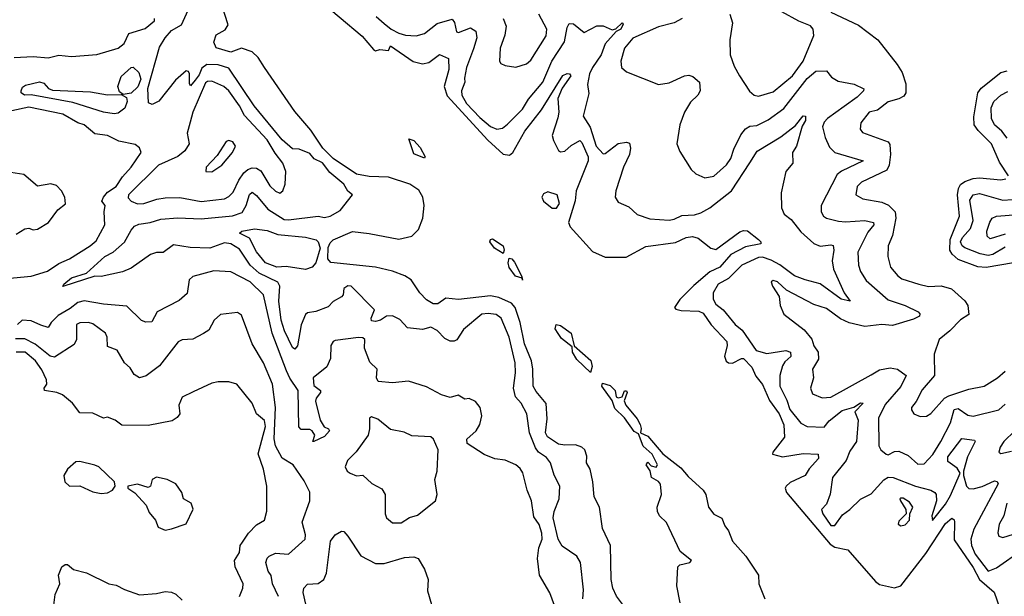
# Model space of a CAD drawing. Extents: x 1468344 to 1613994, y 525695 to 643861.
# Tile 282 of 427: x 1527041 to 1531671, y 611916 to 614630. Entities that reach past the tile are written whole.
import ezdxf

# ---------------------------------------------------------------- set-up
doc = ezdxf.new("R2010")
doc.units = 0

msp = doc.modelspace()

# ---------------------------------------------------------------- linework, layer by layer
at = {"layer": '0CON10XD'}
for points in [[(1528492.1, 613557.9), (1528500.8, 613579.2), (1528515, 613594.1), (1528607, 613633), (1528685, 613624.3), (1528825, 613596.7), (1528885, 613610.5), (1528917.1, 613642.9), (1528937.8, 613695), (1528943.4, 613755), (1528937.8, 613795), (1528917.9, 613827.9), (1528875.9, 613855), (1528775, 613888.3), (1528685, 613891.3), (1528625, 613903.2), (1528515, 613976.7), (1528466.7, 614025), (1528410.2, 614110.2), (1528335, 614197.5), (1528192.9, 614405), (1528162.3, 614452.3), (1528135, 614478.8), (1528085, 614495.4), (1528035, 614476.1), (1527965, 614497.1), (1527954.5, 614524.5), (1527965, 614558.9), (1528008.4, 614581.6), (1528022.5, 614605), (1527988.1, 614708.1)], [(1528435, 614736), (1528651.6, 614551.6), (1528705, 614490), (1528715, 614483.8), (1528735, 614490), (1528776, 614484), (1528785, 614506), (1528892.3, 614432.3), (1528935, 614422.7), (1528965, 614428.5), (1529015, 614465.4), (1529057.3, 614447.3), (1529059.2, 614395), (1529037.2, 614315), (1529050.8, 614270.8), (1529243.1, 614063.1), (1529315, 613997.2), (1529345, 613992.3), (1529360.3, 614005), (1529416.3, 614105), (1529494.7, 614205), (1529595, 614367.1), (1529615, 614376.7), (1529626, 614375), (1529633.1, 614365), (1529592.5, 614307.5), (1529571.4, 614258.6), (1529576.7, 614195), (1529572.1, 614167.9), (1529545.5, 614085), (1529551, 614061), (1529574.8, 614014.8), (1529585, 614008.4), (1529605, 614011.6), (1529635, 614037.9), (1529675, 614060.6), (1529685, 614052), (1529715.3, 613985), (1529715.3, 613965), (1529658, 613825), (1529653.5, 613776.5), (1529622.7, 613675), (1529629.4, 613655), (1529735, 613538.9), (1529795, 613512.9), (1529892.5, 613512.5), (1529985, 613561.6), (1530125, 613580.7), (1530175, 613605.2), (1530205, 613609.3), (1530232.1, 613602.1), (1530290.8, 613555), (1530315, 613548.1), (1530428.1, 613631.9), (1530445, 613638.1), (1530464.3, 613635.7), (1530515.8, 613595), (1530525.8, 613585), (1530526, 613575), (1530455, 613560.8), (1530385.5, 613524.5), (1530334.3, 613465), (1530287.1, 613442.9), (1530211.7, 613378.3), (1530145, 613312.5), (1530120.5, 613275), (1530127.2, 613267.2), (1530151.7, 613261.7), (1530235, 613258.5), (1530255, 613249.1), (1530293.3, 613193.3), (1530366, 613115), (1530368.9, 613095), (1530355.7, 613045.7), (1530363.4, 613023.4), (1530375, 613014.5), (1530392.8, 613012.8), (1530434.8, 613035.2), (1530445, 613034.8), (1530484.4, 612995), (1530502.3, 612952.3), (1530535, 612912.9), (1530566.9, 612836.9), (1530611.9, 612775), (1530635, 612722.5), (1530637.8, 612665), (1530582.5, 612595), (1530581.4, 612585), (1530627.6, 612572.4), (1530725, 612588.2), (1530796, 612585), (1530797.3, 612565), (1530753.8, 612516.2), (1530735.2, 612484.8), (1530665, 612451.6), (1530644.8, 612435.2), (1530641, 612425), (1530646.6, 612405), (1530852.3, 612162.3), (1530875, 612147.7), (1530935.4, 612135), (1531065, 611986.4), (1531085, 611972.1), (1531155, 611955.4), (1531185, 611966.2), (1531302.4, 612117.6), (1531395, 612259.6), (1531425, 612284), (1531435, 612276.7), (1531436.6, 612266.6), (1531435, 612182.5), (1531525, 612051.7), (1531555.1, 611995), (1531623.7, 611935), (1531662.8, 611822.8)], [(1528106.5, 613755), (1528122.2, 613807.8), (1528135, 613817.3), (1528155, 613802.4), (1528208.8, 613738.8), (1528285, 613689.8), (1528305, 613687.1), (1528444.4, 613704.4), (1528475, 613698.2), (1528500.6, 613705), (1528548.2, 613731.8), (1528606.7, 613805), (1528585, 613822), (1528565.8, 613855), (1528500.5, 613910.5), (1528465, 613955.7), (1528425.6, 613975.6), (1528405, 614000), (1528355, 614020.8), (1528325, 614021.2), (1528275, 614064.7), (1528144.4, 614224.4), (1528025, 614401.8), (1527975, 614416.8), (1527921.8, 614418.2), (1527897.7, 614402.3), (1527885, 614370.9), (1527866.1, 614345), (1527845, 614318.8), (1527839.5, 614329.5), (1527839.6, 614375), (1527835, 614386.5), (1527825, 614389.6), (1527774.2, 614345.8), (1527695, 614246.7), (1527665, 614231.1), (1527647.9, 614237.9), (1527643.4, 614306.6), (1527699.6, 614500.4), (1527725.6, 614545), (1527755, 614578.2), (1527802, 614605), (1527832.9, 614675)], [(1529315.5, 614635), (1529329.2, 614599.2), (1529323.4, 614556.6), (1529300.9, 614495), (1529298, 614435), (1529304.3, 614424.3), (1529324.2, 614414.2), (1529375, 614406.2), (1529425, 614422), (1529445, 614440), (1529516.8, 614553.2), (1529519.4, 614585), (1529482.9, 614655)], [(1530380.6, 614655), (1530392.5, 614615), (1530381.2, 614535), (1530382.5, 614465), (1530401.3, 614411.3), (1530425.7, 614365), (1530472.6, 614292.6), (1530495, 614274.2), (1530515, 614269.4), (1530585, 614289.5), (1530675, 614364.8), (1530725, 614434.1), (1530776, 614555), (1530772.9, 614585), (1530760.7, 614600.7), (1530705, 614623.1), (1530625, 614666.8)], [(1530856.2, 614665), (1530985, 614604.5), (1531076, 614535), (1531168.2, 614418.2), (1531190.6, 614380.6), (1531207.6, 614327.6), (1531207.9, 614285), (1531199.5, 614270.5), (1531175, 614256.7), (1531125, 614243.6), (1531075, 614203.9), (1531035.4, 614194.6), (1530996.1, 614143.9), (1530994, 614115), (1531005, 614099.2), (1531125.6, 614055.6), (1531132.8, 614042.8), (1531136.6, 613995), (1531129.7, 613945), (1531118.2, 613921.8), (1530999.4, 613865), (1530980, 613845), (1530972.5, 613805), (1531006.2, 613786.2), (1531095, 613771.2), (1531126.2, 613756.2), (1531157.4, 613725), (1531161.9, 613695), (1531145, 613614), (1531125.4, 613565), (1531123.4, 613515), (1531135.5, 613465), (1531170, 613425), (1531190, 613410), (1531268.8, 613385), (1531315, 613374.7), (1531375, 613377.3), (1531422.8, 613362.8), (1531485, 613306.7), (1531499.1, 613285), (1531505, 613242.5), (1531465, 613217.3), (1531415, 613165.5), (1531364.4, 613125), (1531341.1, 613055), (1531343.6, 612955), (1531285, 612887.9), (1531257.5, 612832.5), (1531235.6, 612805), (1531234.5, 612794.5), (1531246.2, 612775), (1531275, 612762), (1531305, 612764.3), (1531325, 612775.7), (1531390.8, 612849.2), (1531410.2, 612859.8), (1531505, 612891.2), (1531576.2, 612905), (1531640, 612945), (1531675, 612975.7)], [(1527015, 614451.8), (1527105, 614457), (1527175, 614450.2), (1527225, 614462.2), (1527285, 614456.8), (1527405, 614466.2), (1527505, 614495.4), (1527533, 614517), (1527555, 614565.5), (1527632.2, 614587.8), (1527675.8, 614625), (1527675.8, 614635)], [(1528718, 614645), (1528755, 614611), (1528787.5, 614585), (1528825, 614566.8), (1528855, 614557.5), (1528905, 614553.6), (1528945, 614565.4), (1529005, 614611.8), (1529075, 614631.6), (1529085.9, 614615.9), (1529095, 614573.3), (1529105, 614569.1), (1529160.9, 614590.9), (1529185.6, 614575.6), (1529190.7, 614545), (1529175, 614492.5)], [(1529175, 614492.5), (1529142.3, 614405), (1529132.4, 614355), (1529135.3, 614335), (1529118.8, 614295), (1529120, 614275), (1529142.8, 614235), (1529205, 614169), (1529255, 614126.8), (1529285, 614114.8), (1529311.1, 614118.9), (1529335, 614137.5), (1529405, 614209.3), (1529434.2, 614255.8), (1529501.5, 614335), (1529544.2, 614435), (1529603.3, 614525), (1529615, 614593.3), (1529625, 614611.2), (1529645, 614610), (1529695, 614569.5), (1529755, 614601.3), (1529785, 614601.4), (1529827.9, 614582.1), (1529845, 614586.9), (1529875, 614615.6), (1529879.2, 614609.2), (1529867.5, 614585), (1529845.7, 614574.3), (1529794.4, 614515.5), (1529775.5, 614464.5), (1529734.3, 614405), (1529720.6, 614375), (1529711.9, 614325), (1529717.5, 614282.5), (1529690.8, 614175), (1529723.7, 614123.7), (1529752.7, 614035), (1529785, 613997.9), (1529795, 614000), (1529855, 614046.9), (1529895, 614054), (1529909.2, 614049.2), (1529914, 614025), (1529909.4, 613995), (1529880, 613935), (1529844.1, 613825), (1529841.1, 613795), (1529855, 613770.8), (1529905, 613748.9), (1529945, 613712.2), (1530005, 613691.8), (1530095, 613686.5), (1530119.2, 613690.7), (1530155, 613708.2), (1530215, 613710.9), (1530245, 613720.6), (1530286.1, 613745), (1530388.7, 613825), (1530475, 613956.4), (1530509.7, 614010.3), (1530620.9, 614079.1), (1530688.8, 614131.2), (1530725, 614177.7), (1530736.9, 614175), (1530735.7, 614155), (1530721.1, 614128.9), (1530694.8, 614035), (1530675.4, 614005), (1530676.4, 613955), (1530643.7, 613915), (1530621.5, 613815), (1530623.6, 613745), (1530636.7, 613715), (1530669.5, 613689.5), (1530715, 613631.1), (1530776.1, 613576.1), (1530805, 613563.9), (1530855, 613570.4), (1530866.4, 613566.4), (1530870, 613545), (1530862.4, 613495), (1530868.8, 613455), (1530918.5, 613345), (1530946, 613305), (1530903.8, 613315), (1530805, 613387.3), (1530735, 613405.2), (1530685, 613423.8), (1530616.1, 613476.1), (1530575, 613497.7), (1530535, 613511.5), (1530515, 613510.3), (1530436.7, 613475), (1530375, 613412.1), (1530325.6, 613385), (1530301.9, 613345), (1530302.1, 613315), (1530315, 613291.5), (1530348.9, 613265), (1530405, 613195.7), (1530438.9, 613168.9), (1530505, 613073.1), (1530555, 613059.3), (1530643.4, 613073.4), (1530665.6, 613065), (1530667.1, 613045), (1530639.7, 613020.3), (1530628.8, 613001.2), (1530615.4, 612955), (1530615.4, 612905), (1530648.6, 612838.6), (1530662.7, 612795), (1530715, 612731.4), (1530745, 612715.9), (1530825, 612711.9), (1530847.8, 612742.2), (1530909.5, 612790.5), (1530963, 612807), (1530995, 612826.9), (1531007.1, 612825), (1530968.6, 612785), (1530984.2, 612745), (1530975.6, 612645), (1530945, 612599.6), (1530927.7, 612555), (1530863.5, 612475), (1530853.2, 612396.8), (1530835, 612349.2), (1530811.9, 612325), (1530818.1, 612305), (1530855, 612248.9), (1530875, 612250), (1530910, 612300), (1530945, 612324.4), (1530995, 612374), (1531045, 612399.2), (1531104.4, 612465), (1531125, 612477.3), (1531148.8, 612475), (1531254, 612434), (1531325.8, 612415.8), (1531344.2, 612405), (1531350.6, 612395), (1531353.1, 612365), (1531330.8, 612295), (1531333, 612273), (1531395, 612349.3), (1531418.8, 612391.2), (1531463.4, 612495), (1531448.9, 612518.9), (1531405, 612550.4), (1531405, 612572.2), (1531471.2, 612658.8), (1531530.5, 612650.5), (1531534.2, 612645), (1531497.5, 612572.5), (1531479.2, 612505), (1531478.7, 612485), (1531492.9, 612435), (1531505, 612423.3), (1531525, 612422.5), (1531567.2, 612432.8), (1531625, 612459.1), (1531637.1, 612457.1), (1531642.5, 612445), (1531527.8, 612232.2), (1531514.4, 612185), (1531517.6, 612155), (1531534.4, 612114.4), (1531595, 612034.7), (1531635, 612050.2), (1531755, 612134.8)], [(1530155.8, 614635), (1530119.2, 614615), (1530045, 614596.7), (1529925, 614543.3), (1529885.4, 614495), (1529867.7, 614435), (1529870.6, 614405), (1529894.6, 614384.6), (1530045, 614324.4), (1530095, 614331.8), (1530167.5, 614365), (1530188.6, 614368.6), (1530207, 614363), (1530237.5, 614335), (1530240.8, 614295), (1530230, 614275), (1530195, 614242.2), (1530167.1, 614195), (1530146.2, 614135), (1530131.9, 614045), (1530145, 614010), (1530199.2, 613925), (1530221.2, 613905), (1530262.5, 613885), (1530305, 613893.2), (1530365, 613947.3), (1530385, 613976.9), (1530399.2, 614020.8), (1530432.5, 614087.5), (1530455, 614116.2), (1530475, 614127.9), (1530507.7, 614132.3), (1530560.9, 614159.1), (1530635, 614212.1), (1530745, 614353.6), (1530785, 614387.7), (1530835, 614389.2), (1530859.4, 614359.4), (1530890.5, 614340.5), (1530965, 614326), (1531011.4, 614305), (1531008.5, 614295), (1530979.1, 614265), (1530918.8, 614221.2), (1530839.6, 614165), (1530825, 614147.9), (1530817.1, 614125), (1530829, 614075), (1530849.4, 614029.4), (1530875, 614005.2), (1531007.5, 613965), (1530905, 613917.3), (1530885, 613901.4), (1530809.8, 613755), (1530810.4, 613725), (1530821.8, 613705), (1530835, 613696.2), (1530891.2, 613681.2), (1530925, 613678.1), (1531015, 613684.8), (1531056, 613675), (1531058.1, 613665), (1531030.1, 613629.9), (1530981.8, 613535), (1530985.3, 613475.3), (1530994.6, 613445), (1531022.4, 613402.4), (1531125, 613311.4), (1531205, 613284.4), (1531265.8, 613255), (1531274.3, 613245), (1531271.9, 613235), (1531245, 613220.7), (1531145, 613191.3), (1531095, 613195.9), (1531015, 613186.2), (1530942.5, 613202.5), (1530901.3, 613221.3), (1530835, 613270.4), (1530775, 613290), (1530646.7, 613356.7), (1530605, 613395.4), (1530585, 613401.9), (1530574.3, 613395.7), (1530580.6, 613375), (1530613.3, 613326.7), (1530618, 613285), (1530635, 613243.8), (1530730.1, 613170.1), (1530765.6, 613125.6), (1530775.4, 613095), (1530796.1, 613065), (1530797.4, 613032.6), (1530769.4, 612985), (1530774.5, 612945), (1530760.5, 612895), (1530769.5, 612869.5), (1530815, 612850.6), (1530855, 612854.1), (1531045, 612958.1), (1531085, 612982.1), (1531135, 612991.9), (1531168.6, 612985), (1531210, 612955), (1531185, 612903.8), (1531110.6, 612819.4), (1531079.8, 612755), (1531081.5, 612625), (1531090, 612605), (1531115, 612584.5), (1531125, 612581.5), (1531155, 612597.1), (1531175, 612600), (1531218.5, 612578.5), (1531265, 612538.5), (1531295, 612539.6), (1531335, 612583.2), (1531373.4, 612645), (1531418.1, 612731.9), (1531435, 612795.2), (1531455, 612800), (1531499.2, 612769.2), (1531525, 612763.2), (1531645, 612794.2), (1531675, 612820.7)], [(1527528.3, 614278.3), (1527510.9, 614290.9), (1527502.7, 614315), (1527517.9, 614362.1), (1527565, 614404.6), (1527575, 614406.4), (1527601.1, 614381.1), (1527610.5, 614349.5), (1527597, 614313), (1527565, 614284.4), (1527528.3, 614278.3)], [(1531690.8, 613895), (1531649.1, 613959.1), (1531611.1, 614045), (1531547.7, 614107.7), (1531530.3, 614135), (1531527.5, 614172.5), (1531546.9, 614285), (1531562.7, 614307.3), (1531655, 614381.9), (1531685, 614388.4)], [(1527485, 614186.2), (1527435, 614193.9), (1527290.8, 614240.7), (1527095, 614275.6), (1527063.8, 614273.8), (1527048, 614285), (1527048.8, 614295), (1527055, 614312.5), (1527068.3, 614321.7), (1527135, 614336.7), (1527155, 614331.4), (1527176.4, 614306.4), (1527195, 614297.5), (1527375, 614289.7), (1527454.5, 614275.5), (1527518.3, 614278.3), (1527543, 614263), (1527547.1, 614245), (1527536.6, 614213.4), (1527505, 614190.6), (1527485, 614186.2)], [(1527595, 613763.5), (1527625, 613764.4), (1527686.2, 613785), (1527725, 613791.1), (1527795, 613793.2), (1527895, 613774.8), (1528005, 613786.7), (1528025, 613796.9), (1528045, 613817.3), (1528071.6, 613875), (1528095, 613908.6), (1528114.6, 613925.4), (1528135, 613932.5), (1528155, 613931.2), (1528175, 613918.4), (1528218.2, 613848.2), (1528245, 613822.5), (1528265, 613813.2), (1528279.5, 613825), (1528289.5, 613855), (1528292.4, 613915), (1528279, 613955), (1528242.2, 614002.2), (1528204.7, 614065), (1528098.9, 614178.9), (1528074.7, 614225), (1528024.2, 614294.2), (1528001.5, 614315), (1527945, 614341.1), (1527925, 614339.4), (1527915, 614332), (1527854.9, 614195.1), (1527842.4, 614147.6), (1527829.4, 614095), (1527838.9, 614045), (1527817.7, 614012.3), (1527784.5, 613985.5), (1527694.9, 613945.1), (1527553.8, 613805), (1527551.7, 613791.7), (1527565.4, 613775.4), (1527595, 613763.5)], [(1531685, 614072.1), (1531659.5, 614105), (1531625.8, 614135), (1531610.7, 614165), (1531609.8, 614215), (1531621.5, 614245), (1531654.5, 614275), (1531687.6, 614292.4)], [(1526945, 613408.5), (1527095, 613422.3), (1527173, 613447), (1527225, 613483.1), (1527275.5, 613504.5), (1527372.7, 613565), (1527400.4, 613589.6), (1527442, 613665), (1527438.9, 613725), (1527443.8, 613755), (1527428.1, 613775), (1527434.8, 613795), (1527455, 613818.2), (1527495.8, 613844.2), (1527525, 613890.3), (1527565, 613936.4), (1527612.7, 614005), (1527605, 614026.2), (1527585, 614042.3), (1527507.8, 614057.8), (1527455, 614084.6), (1527395, 614093.1), (1527345, 614134.2), (1527315, 614144.3), (1527243.8, 614185), (1527085, 614217.8), (1527005, 614201.3)], [(1527945, 613914.2), (1527992, 613945), (1528042.5, 614005), (1528055.8, 614035), (1528043.3, 614055), (1528025, 614061.2), (1528013, 614057), (1527969.3, 613990.7), (1527918, 613935), (1527917.5, 613915), (1527945, 613914.2)], [(1528945, 613977.5), (1528895, 613998.9), (1528870.9, 614069.1), (1528895, 614061.4), (1528925, 614028.1), (1528947.5, 613985), (1528945, 613977.5)], [(1527025, 613620), (1527065, 613645.6), (1527085, 613649.2), (1527105, 613641.2), (1527125, 613643.3), (1527176.2, 613675), (1527221.2, 613735), (1527256.3, 613763.7), (1527254.4, 613795), (1527237.8, 613825), (1527215, 613849.2), (1527187.3, 613857.3), (1527125, 613846.7), (1527061.4, 613901.4), (1527000.6, 613910.6)], [(1531715, 613485.7), (1531586.3, 613463.7), (1531546.1, 613466.1), (1531455, 613501.8), (1531425.9, 613525.9), (1531415.5, 613545.5), (1531416.8, 613595), (1531460.5, 613705), (1531451.8, 613805), (1531456.1, 613835), (1531466, 613854), (1531485, 613869), (1531525, 613883), (1531555, 613885.7), (1531655, 613876.2), (1531678.5, 613881.5)], [(1529545, 613742.3), (1529565, 613742.8), (1529580, 613765), (1529569.5, 613805), (1529525, 613819.1), (1529505, 613810), (1529497.3, 613795), (1529504.7, 613775), (1529545, 613742.3)], [(1531675, 613558.5), (1531617.2, 613525), (1531595, 613520.1), (1531558, 613528), (1531486.4, 613556.4), (1531473.7, 613565), (1531465.8, 613585), (1531475.2, 613605), (1531512.3, 613647.7), (1531525.1, 613684.9), (1531509.7, 613780.3), (1531524.5, 613805.5), (1531555, 613811.7), (1531665, 613780.7), (1531755, 613786.1)], [(1529690, 611905), (1529693, 611947), (1529677.7, 612075), (1529660.6, 612105), (1529592, 612152), (1529573.2, 612185), (1529550.6, 612285), (1529554.6, 612315.4), (1529577.8, 612375), (1529581.5, 612435), (1529555, 612486), (1529537.1, 612545), (1529519.2, 612569.2), (1529481.4, 612595), (1529467.3, 612615), (1529438.4, 612685), (1529426.8, 612775), (1529399.1, 612825), (1529372.8, 612855), (1529363.9, 612895), (1529372.4, 612967.6), (1529371.3, 613015), (1529343, 613135), (1529305, 613225.4), (1529281.6, 613241.6), (1529245, 613247.6), (1529215, 613244.3), (1529129, 613171), (1529096.6, 613123.4), (1529083.9, 613116.1), (1529065, 613117.1), (1529040, 613130), (1529005, 613166.8), (1528975, 613182), (1528935, 613171.2), (1528865, 613180), (1528828.3, 613218.3), (1528795, 613236.7), (1528766.2, 613233.8), (1528738.8, 613215), (1528715, 613208.9), (1528695, 613212), (1528694.2, 613225), (1528710, 613265), (1528600, 613375), (1528585, 613377.5), (1528566.2, 613365), (1528562, 613335), (1528554.2, 613325), (1528516.1, 613303.9), (1528491.7, 613278.3), (1528433.8, 613256.2), (1528395, 613250.3), (1528385, 613242.7), (1528365, 613194.3), (1528348.3, 613095), (1528335, 613079.5), (1528325, 613087.8), (1528286.3, 613165), (1528270.5, 613215), (1528259.4, 613305), (1528264.6, 613375), (1528255.6, 613395), (1528167.4, 613437.4), (1528125.2, 613475), (1528075, 613549.2), (1528035, 613574.3), (1528005, 613580), (1527935, 613554.4), (1527842.4, 613557.6), (1527765, 613570), (1527715.8, 613534.2), (1527685, 613534.5), (1527656, 613525), (1527565, 613460.6), (1527525, 613443.3), (1527425, 613421.2), (1527395, 613422.9), (1527244.2, 613374.2), (1527249.2, 613385), (1527285, 613414.5), (1527355, 613436.9), (1527442.1, 613515), (1527481.5, 613535), (1527535, 613583.1), (1527565, 613639.4), (1527581.7, 613658.3), (1527601.9, 613668.1), (1527655, 613675.9), (1527705, 613691.6), (1527785, 613697.9), (1527895, 613692.1), (1528042.7, 613707.3), (1528087.6, 613722.4), (1528106.5, 613755)], [(1531675, 613621), (1531605, 613598.9), (1531590.8, 613610.8), (1531589.2, 613635), (1531603, 613677), (1531614.7, 613695.3), (1531635.3, 613704.7), (1531735, 613712.4)], [(1528385, 613454.2), (1528295, 613467.5), (1528250, 613465), (1528196.9, 613485), (1528155, 613537.8), (1528121.5, 613601.5), (1528075.6, 613625), (1528085.6, 613635), (1528145, 613646.1), (1528205, 613637.3), (1528255, 613618.8), (1528385, 613606.9), (1528435, 613594.1), (1528445.3, 613585), (1528454.3, 613555), (1528433.5, 613485), (1528417.3, 613465), (1528385, 613454.2)], [(1529315, 613529.5), (1529274.8, 613554.8), (1529251.9, 613585), (1529255, 613595.6), (1529265, 613598.5), (1529314.6, 613565), (1529320, 613545), (1529315, 613529.5)], [(1529885, 611866.4), (1529847.5, 611917.5), (1529830, 611955), (1529822, 611995), (1529819.6, 612155), (1529781.8, 612235), (1529768.4, 612335), (1529743.5, 612385), (1529736.8, 612455), (1529723.8, 612515), (1529707.3, 612545), (1529707.9, 612575), (1529698.2, 612605), (1529685, 612618.5), (1529655, 612629.2), (1529605, 612626.7), (1529575, 612632.5), (1529522.9, 612667.1), (1529514.6, 612685), (1529521.5, 612751.5), (1529516.5, 612823.5), (1529469.4, 612879.4), (1529456, 612905), (1529454.8, 612985), (1529448.2, 613025), (1529415.5, 613105), (1529395.2, 613205), (1529370.5, 613275), (1529354.8, 613295), (1529295, 613322.4), (1529255, 613330), (1529105, 613313.5), (1529045, 613319.4), (1529007.7, 613292.3), (1528985, 613292.1), (1528955, 613311.4), (1528923.5, 613345), (1528881.8, 613405), (1528852.9, 613425), (1528795, 613446), (1528715, 613464.6), (1528505, 613487.1), (1528490.5, 613505), (1528492.1, 613557.9)], [(1529405, 613403.8), (1529403.6, 613413.1), (1529373, 613423), (1529343.6, 613463.6), (1529338.8, 613485), (1529342.3, 613507.7), (1529355, 613503.8), (1529368.7, 613488.7), (1529401.8, 613425), (1529403.6, 613413.1), (1529405, 613403.8)], [(1529556.9, 611873.1), (1529535, 611933.3), (1529486.1, 612016.1), (1529475.7, 612094.3), (1529483.3, 612145), (1529497.7, 612185), (1529497.2, 612212.8), (1529484.1, 612254.1), (1529459.8, 612289.8), (1529448.8, 612365), (1529428.3, 612415), (1529406.6, 612496.6), (1529395, 612517.3), (1529374.4, 612535), (1529325, 612556.7), (1529275, 612563.3), (1529225, 612584.3), (1529146.2, 612635), (1529144.3, 612655), (1529188.6, 612695), (1529205.6, 612725), (1529213.8, 612765), (1529206.2, 612805), (1529185, 612832.5), (1529155, 612846.7), (1529135, 612843.3), (1529103, 612863), (1529065, 612852), (1529025, 612864.4), (1528955, 612901.9), (1528869.1, 612929.1), (1528795, 612921.4), (1528726.9, 612926.9), (1528718.6, 612945), (1528722.9, 612985), (1528688.3, 613018.3), (1528663.5, 613083.5), (1528663.8, 613125), (1528655, 613132.2), (1528635, 613134.3), (1528525, 613119.5), (1528515, 613114.7), (1528505, 613097.1), (1528503.1, 613035), (1528485, 612996.7), (1528421.2, 612945), (1528425, 612907.5), (1528456.2, 612885), (1528456.2, 612875), (1528435, 612848), (1528432.7, 612835), (1528454.5, 612745), (1528473.8, 612713.8), (1528494.1, 612704.1), (1528497.5, 612695), (1528475, 612667.8), (1528424, 612644), (1528420, 612645), (1528428.8, 612675), (1528416.2, 612695), (1528405, 612700.8), (1528365, 612701.2), (1528354.3, 612714.3), (1528350.8, 612885), (1528312.1, 612942.1), (1528296.6, 612976.6), (1528229.1, 613155), (1528187.5, 613335), (1528125, 613396.8), (1528035, 613443.4), (1527955, 613447.1), (1527855, 613421.8), (1527838.9, 613405), (1527828.3, 613341.7), (1527791.2, 613308.8), (1527688.1, 613255), (1527662.3, 613207.7), (1527635, 613206), (1527615, 613214.2), (1527545, 613281.4), (1527435, 613290.9), (1527345, 613307.3), (1527315, 613298.7), (1527279.3, 613270.7), (1527221.9, 613238.1), (1527188.8, 613205), (1527175, 613181.4), (1527141.4, 613191.4), (1527095, 613212.4), (1527053.6, 613216.4), (1527031.9, 613195)], [(1528258.6, 611915), (1528230.2, 611975), (1528224.7, 612014.7), (1528209.6, 612035), (1528198.9, 612075), (1528204.5, 612095), (1528214.3, 612105), (1528245, 612118.9), (1528306, 612115), (1528383.8, 612185), (1528385.3, 612205), (1528370, 612265), (1528405.8, 612365), (1528405.5, 612405.5), (1528379.4, 612459.4), (1528327.3, 612535), (1528275.9, 612565.9), (1528244.1, 612624.1), (1528237.4, 612657.4), (1528244.3, 612804.3), (1528230.5, 612915), (1528188.4, 613015), (1528135.4, 613105), (1528085, 613239.2), (1528065, 613251.4), (1527985, 613242.9), (1527956.5, 613215), (1527931.2, 613168.8), (1527905, 613153.5), (1527855, 613126.1), (1527805, 613122.8), (1527786.8, 613113.2), (1527698.8, 613001.2), (1527636.6, 612953.4), (1527605, 612943.9), (1527580, 612960), (1527560.8, 612990.8), (1527534.5, 613015), (1527500, 613075), (1527455, 613091.2), (1527453.1, 613135), (1527444.4, 613155), (1527385, 613198.9), (1527365, 613205.3), (1527325, 613203.3), (1527308.9, 613195), (1527308, 613125), (1527298.2, 613101.8), (1527205, 613041.5), (1527185, 613045.9), (1527115, 613103.1), (1527065, 613127.2), (1527022.4, 613127.6)], [(1529725, 612970), (1529660.9, 613030.9), (1529640.4, 613065), (1529640, 613090), (1529589.8, 613129.8), (1529572.9, 613152.9), (1529560, 613175), (1529564.7, 613195.3), (1529585, 613191.2), (1529634.6, 613155), (1529648.8, 613095), (1529726.5, 613026.5), (1529733, 612997), (1529725, 612970)], [(1528074.4, 611915), (1528090.5, 611955), (1528091.9, 611975), (1528054, 612055), (1528051.2, 612085), (1528075, 612122.5), (1528078.8, 612155), (1528088.6, 612171.4), (1528117.1, 612212.9), (1528155, 612253.2), (1528192.5, 612275), (1528203.1, 612316.9), (1528203.6, 612435), (1528187.5, 612515), (1528162.9, 612587.1), (1528197.8, 612715), (1528193.3, 612743.3), (1528154.5, 612775), (1528134.5, 612825), (1528062.5, 612915), (1528025, 612926), (1527974.1, 612925.9), (1527945, 612918.8), (1527857.7, 612877.7), (1527805, 612853.3), (1527790, 612815), (1527793.8, 612775), (1527782.1, 612757.9), (1527758.1, 612741.9), (1527645, 612720.7), (1527522.1, 612722.1), (1527490, 612745), (1527455, 612760), (1527435, 612754.4), (1527385, 612778.6), (1527325, 612780), (1527290, 612825), (1527243.1, 612865), (1527215.7, 612875.7), (1527157.5, 612885), (1527156.2, 612895), (1527169.2, 612915), (1527167.3, 612935), (1527145, 612981.9), (1527115.3, 613025), (1527067.8, 613065), (1527025, 613065.7)], [(1530147.1, 611885), (1530131.2, 611965), (1530135.8, 612054.2), (1530145.9, 612064.1), (1530192.5, 612075), (1530200, 612085), (1530147.1, 612127.1), (1530083.2, 612263.2), (1530050, 612295), (1530040, 612315), (1530038.8, 612335), (1530058.8, 612395), (1530054.1, 612444.1), (1530045, 612456.7), (1530012.5, 612475), (1530006.2, 612506.2), (1529987.5, 612535), (1529995, 612546.7), (1530010.5, 612530.5), (1530035, 612523.3), (1530040, 612535), (1530036.4, 612545), (1530015.6, 612585.6), (1529973.3, 612623.3), (1529950.7, 612680.7), (1529931.2, 612691.2), (1529885.9, 612755.9), (1529840.4, 612800.4), (1529828, 612838), (1529778.9, 612905), (1529781.4, 612918.6), (1529817.7, 612907.7), (1529841.5, 612885), (1529845.7, 612855), (1529855, 612849.6), (1529874, 612855), (1529885, 612882.5), (1529895, 612882.5), (1529898, 612875), (1529884.5, 612835.5)], [(1529884.5, 612835.5), (1529890.9, 612815), (1529945, 612751.2), (1529959.3, 612725), (1529964.2, 612705.8), (1529960, 612685), (1529995, 612669.7), (1530065, 612586.2), (1530150.5, 612520.5), (1530185, 612480), (1530255.5, 612415), (1530267.1, 612395), (1530280.8, 612335), (1530305, 612302.5), (1530343.4, 612283.4), (1530357.8, 612247.8), (1530375, 612224), (1530392.7, 612175), (1530455.2, 612105.2), (1530515.4, 612015.4), (1530517.8, 611975), (1530546, 611905)], [(1528835, 612261.9), (1528875, 612286.5), (1528912, 612298), (1528997.3, 612365), (1529003.9, 612395), (1528993.9, 612466.1), (1529004.5, 612505), (1529009, 612605), (1528988, 612655), (1528975, 612666.1), (1528885, 612670.8), (1528848.8, 612688.8), (1528785, 612701.8), (1528725, 612749.2), (1528695, 612761.2), (1528686.7, 612755), (1528686.9, 612705), (1528679.6, 612675), (1528623.5, 612596.5), (1528582.5, 612555), (1528572.5, 612525), (1528582, 612505), (1528595, 612496), (1528625, 612483.8), (1528655, 612485.8), (1528697.4, 612447.4), (1528745, 612422), (1528760, 612395), (1528760, 612305), (1528765.8, 612285), (1528795, 612262.5), (1528835, 612261.9)], [(1531720.9, 612695), (1531668.7, 612645), (1531651.4, 612618.6), (1531646, 612595), (1531655, 612588.6), (1531705, 612599.2)], [(1527425, 612400), (1527455, 612403.8), (1527477.5, 612415), (1527490, 612435), (1527487.5, 612455), (1527413.3, 612525), (1527395, 612534), (1527325, 612550), (1527305, 612549.2), (1527266.7, 612515), (1527248.8, 612485), (1527254, 612455), (1527275, 612434), (1527325, 612436.2), (1527385, 612407.5), (1527425, 612400)], [(1527725, 612226.7), (1527755, 612233.3), (1527825, 612257.5), (1527857, 612327), (1527847.5, 612355), (1527812.5, 612375), (1527803.3, 612405), (1527775.7, 612445.7), (1527735, 612465.8), (1527685, 612476.2), (1527664.2, 612465.8), (1527656.2, 612435), (1527645, 612428.8), (1527595, 612443.3), (1527550, 612435), (1527550, 612425), (1527583, 612403), (1527636.7, 612345), (1527650.3, 612310.3), (1527680, 612275), (1527692.3, 612242.3), (1527725, 612226.7)], [(1531185, 612247.5), (1531205, 612253.3), (1531226, 612275), (1531227.5, 612305), (1531241.2, 612335), (1531225, 612360), (1531195, 612377.5), (1531185, 612377.5), (1531180, 612375), (1531182.5, 612365), (1531207.5, 612325), (1531210, 612305), (1531175, 612270), (1531172.5, 612255), (1531185, 612247.5)], [(1531682.7, 612355), (1531668.5, 612295), (1531646.9, 612255), (1531641.5, 612215), (1531645, 612200), (1531665, 612193.1), (1531715, 612209.2)], [(1528399.2, 611825), (1528373.8, 611933.8), (1528378.1, 611955), (1528395, 611972.9), (1528445, 611976.2), (1528471.5, 611995), (1528484.7, 612025), (1528502.5, 612175), (1528525, 612206.2), (1528555, 612223.3), (1528565, 612220.5), (1528585, 612198.5), (1528645, 612106.9), (1528715, 612070), (1528755, 612070.5), (1528850.8, 612099.2), (1528895, 612102.2), (1528914.4, 612094.4), (1528945, 612043.3), (1528962, 611995), (1528958.6, 611941.4), (1528977.4, 611877.4)], [(1527201.8, 611875), (1527207.9, 611925), (1527230, 611975), (1527224.4, 612015), (1527239.2, 612055), (1527255, 612065.7), (1527265.7, 612065.7), (1527295, 612042), (1527355, 612026.4), (1527461.2, 611975), (1527495, 611968), (1527535, 611947.5), (1527605, 611923.8), (1527685, 611928.8), (1527725, 611939.6), (1527755, 611936.4), (1527775.7, 611925.7), (1527805, 611897.5)]]:
    msp.add_lwpolyline(points, dxfattribs=at)

doc.saveas('drawing.dxf')
